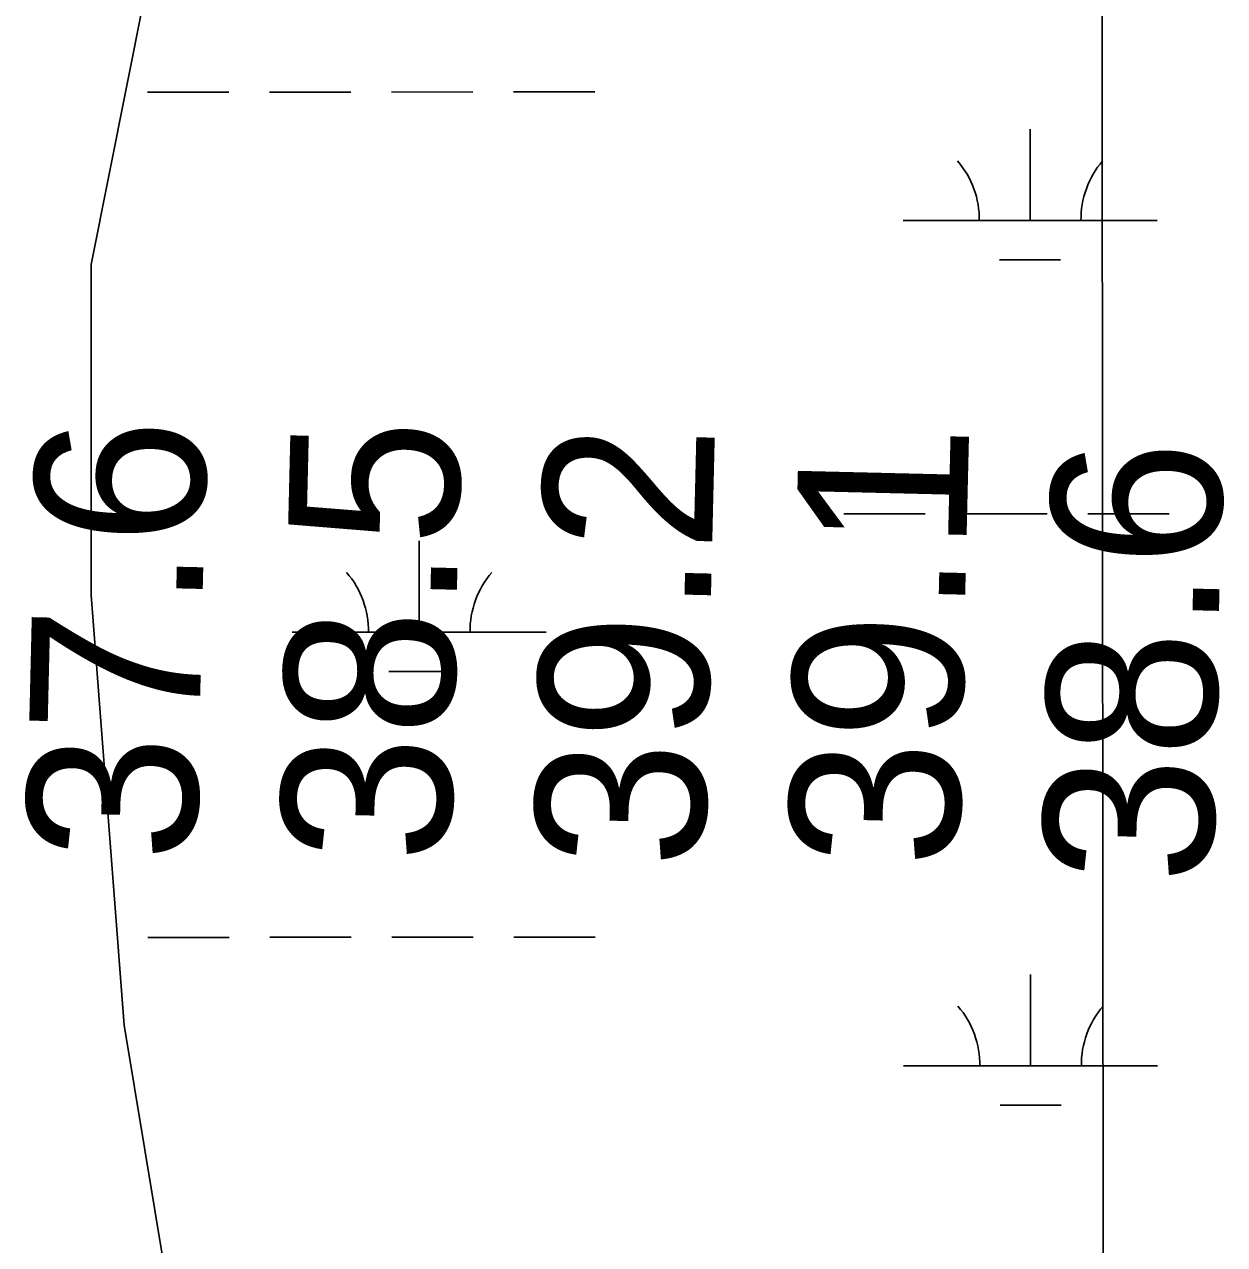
# Model space of a CAD drawing. Extents: x 3279314 to 3317160, y 734079 to 759431.
# Drawn here: x 3311888.2 to 3312360.5, y 744596.3 to 745076.5 of the extents above; entities that cross this region are included whole.
import ezdxf

# ---------------------------------------------------------------- set-up
doc = ezdxf.new("R2010")
doc.units = 0
for name, color, linetype in [('V-GRID-MAJR', 7, 'Continuous'), ('V-RIVR-RANG', 7, 'Continuous'), ('V-WETL-SWMP', 7, 'Continuous')]:
    doc.layers.add(name, color=color, linetype=linetype)

msp = doc.modelspace()

# ---------------------------------------------------------------- linework, layer by layer
at = {"layer": 'V-GRID-MAJR'}
msp.add_spline([(3312317.25, 739470.58), (3312311.96, 745531.33), (3312306.67, 751593.15), (3312301.38, 757655.01), (3312301.38, 757656.06)], degree=3, dxfattribs=at)
at = {"layer": 'V-WETL-SWMP'}
for p, q in [((3311940.51, 745112.26), (3311914.49, 744982.05)), ((3311940.51, 745112.26), (3311914.49, 744982.05)), ((3312032.66, 745049.9), (3312064.66, 745049.92)), ((3312080.66, 745049.93), (3312112.66, 745049.95)), ((3311936.66, 745049.86), (3311968.66, 745049.87)), ((3311984.66, 745049.88), (3312016.66, 745049.9)), ((3312284.01, 744999.29), (3312283.99, 745035.29)), ((3312234.01, 744999.27), (3312334.01, 744999.32)), ((3312272.01, 744983.85), (3312296.01, 744983.87)), ((3311914.49, 744982.05), (3311914.49, 744851.85)), ((3311914.49, 744982.05), (3311914.49, 744851.85)), ((3312210.66, 744883.82), (3312242.66, 744883.84)), ((3312258.66, 744883.85), (3312290.66, 744883.86)), ((3312306.66, 744883.87), (3312338.66, 744883.89)), ((3312043.62, 744837.31), (3312043.6, 744873.31)), ((3311914.49, 744851.85), (3311927.5, 744682.59)), ((3311914.49, 744851.85), (3311927.5, 744682.59)), ((3311993.62, 744837.28), (3312093.62, 744837.33)), ((3312031.62, 744821.87), (3312055.62, 744821.88)), ((3311936.83, 744717.18), (3311968.83, 744717.2)), ((3311984.83, 744717.21), (3312016.83, 744717.22)), ((3312032.83, 744717.23), (3312064.83, 744717.25)), ((3312080.83, 744717.25), (3312112.83, 744717.27)), ((3312284.18, 744666.62), (3312284.16, 744702.62)), ((3311927.5, 744682.59), (3311953.52, 744526.34)), ((3311927.5, 744682.59), (3311953.52, 744526.34)), ((3312234.18, 744666.59), (3312334.18, 744666.64)), ((3312272.18, 744651.18), (3312296.18, 744651.19))]:
    msp.add_line(p, q, dxfattribs=at)
for centre, start, end in [((3312228.76, 744999.74), 359.2573, 40.801), ((3312339.25, 744999.79), 139.2573, 180.801), ((3311988.37, 744837.75), 359.2573, 40.801), ((3312098.86, 744837.81), 139.2573, 180.801), ((3312228.93, 744667.06), 359.2573, 40.801), ((3312339.42, 744667.12), 139.2573, 180.801)]:
    msp.add_arc(centre, 35.25, start, end, dxfattribs=at)

# ---------------------------------------------------------------- texts
at = {"layer": 'V-RIVR-RANG'}
for s, p in [('37.6', (3311955.84, 744746.5)), ('38.5', (3312055.86, 744746.19)), ('39.2', (3312155.83, 744744.03)), ('39.1', (3312255.87, 744744.25)), ('38.6', (3312355.74, 744737.88))]:
    msp.add_text(s, height=67, rotation=88.6283, dxfattribs=at).set_placement(p)

doc.saveas('drawing.dxf')
